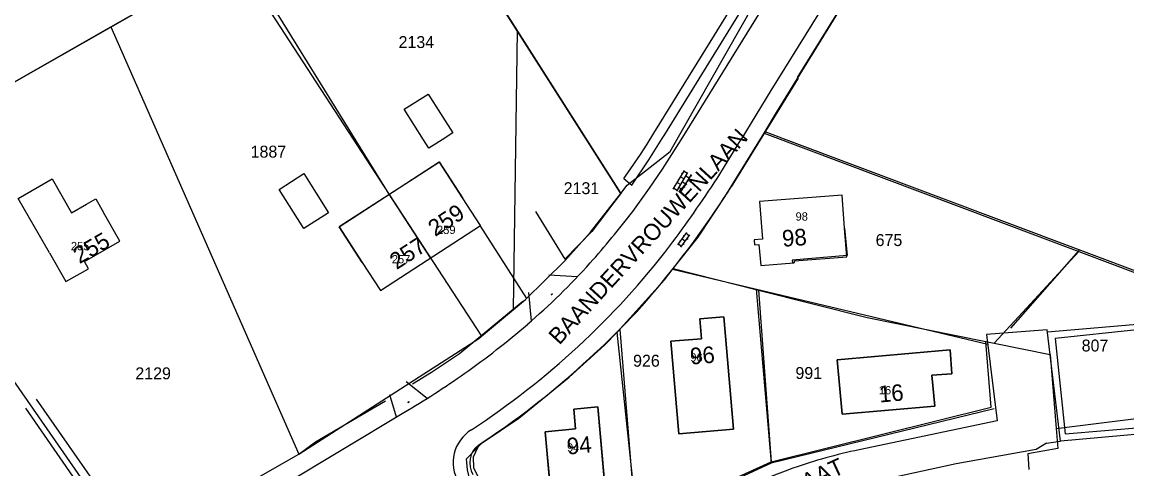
# Model space of a CAD drawing. Extents: x 148816 to 151297, y 399515 to 402500.
# Drawn here: x 150235.3 to 150401.6, y 401700.4 to 401767.7 of the extents above; entities that cross this region are included whole.
import ezdxf

# ---------------------------------------------------------------- set-up
doc = ezdxf.new("R2010")
doc.units = 0
for name, color, linetype in [('B01 Hoofdgebouw  [D] Norm', 7, 'Continuous'), ('B01 Hoofdgebouw  [T] Norm', 7, 'Continuous'), ('B01 hoofgebouw', 7, 'Continuous'), ('B02 Bijgebouw  [D] Norm', 7, 'Continuous'), ('G01 perceelsgrens', 7, 'Continuous'), ('G02 sectiegrens', 7, 'Continuous'), ('S02 Open verharding  Norm', 7, 'Continuous'), ('T04 Haag heg  [D] Gem', 7, 'Continuous'), ('T04 Haag heg  [D] Norm', 7, 'Continuous'), ('T09 Insteek water  [D] Norm', 7, 'Continuous'), ('T09 Insteek water  [T] Norm', 7, 'Continuous'), ('V00 Kant verharding algemeen  [T] Norm', 7, 'Continuous'), ('Z01 perceelnummer', 7, 'Continuous'), ('Z02 huisnummer', 7, 'Continuous'), ('Z02 Huisnummer  [Tekst] Norm', 7, 'Continuous'), ('Z06 straatnaam', 7, 'Continuous')]:
    doc.layers.add(name, color=color, linetype=linetype)

msp = doc.modelspace()

# ---------------------------------------------------------------- linework, layer by layer
at = {"layer": 'B01 Hoofdgebouw  [D] Norm'}
for p, q in [((150296.76, 401732.17), (150290.52, 401741.78)), ((150359.12, 401736.65), (150359.5, 401732.52)), ((150359.5, 401732.52), (150351.23, 401731.83)), ((150351.23, 401731.83), (150351.26, 401731.44))]:
    msp.add_line(p, q, dxfattribs=at)
for points in [[(150286.49, 401731.47), (150282.98, 401736.89), (150298.06, 401746.68), (150301.58, 401741.25)], [(150239.37, 401732.94), (150234.66, 401741.15), (150239.76, 401744.08), (150242.69, 401738.98), (150244.97, 401740.28), (150246.34, 401741.07), (150247.5, 401739.04)]]:
    msp.add_lwpolyline(points, dxfattribs=at)
at = {"layer": 'B01 Hoofdgebouw  [T] Norm'}
for p, q in [((150304.3, 401737.06), (150301.58, 401741.25)), ((150358.74, 401741.64), (150346.33, 401740.7)), ((150359.12, 401736.65), (150358.74, 401741.64)), ((150346.33, 401740.7), (150346.77, 401735.03)), ((150249.99, 401734.7), (150247.5, 401739.04)), ((150289.22, 401727.27), (150304.3, 401737.06)), ((150244.63, 401731.62), (150249.99, 401734.7)), ((150346.77, 401735.03), (150345.51, 401734.93)), ((150345.51, 401734.93), (150345.58, 401734.14)), ((150345.58, 401734.14), (150346.23, 401734.19)), ((150346.23, 401734.19), (150346.49, 401731.04)), ((150239.37, 401732.94), (150241.86, 401728.6)), ((150245.23, 401730.55), (150244.63, 401731.62)), ((150286.49, 401731.47), (150289.22, 401727.27)), ((150346.49, 401731.04), (150351.47, 401731.46)), ((150241.86, 401728.6), (150245.23, 401730.55)), ((150340.92, 401723.29), (150337.32, 401722.98)), ((150337.32, 401722.98), (150337.58, 401719.99)), ((150342.37, 401706.35), (150340.92, 401723.29)), ((150337.58, 401719.99), (150332.96, 401719.63)), ((150332.96, 401719.63), (150334.15, 401705.66)), ((150358.02, 401716.83), (150375.03, 401718.31)), ((150375.03, 401718.31), (150375.29, 401714.71)), ((150358.76, 401708.61), (150358.02, 401716.83)), ((150375.29, 401714.71), (150372.28, 401714.49)), ((150372.28, 401714.49), (150372.7, 401709.85)), ((150321.95, 401709.72), (150318.35, 401709.39)), ((150318.35, 401709.39), (150318.62, 401706.4)), ((150323.45, 401692.78), (150321.95, 401709.72)), ((150372.7, 401709.85), (150358.76, 401708.61)), ((150318.62, 401706.4), (150314.03, 401705.98)), ((150314.03, 401705.98), (150315.29, 401692.05)), ((150334.15, 401705.66), (150342.37, 401706.35))]:
    msp.add_line(p, q, dxfattribs=at)
at = {"layer": 'B01 hoofgebouw'}
for points in [[(150301.58, 401741.25), (150298.1, 401746.62), (150283.01, 401736.85), (150286.49, 401731.47)], [(150239.37, 401732.94), (150234.66, 401741.15), (150239.76, 401744.08), (150242.69, 401738.98), (150244.97, 401740.28), (150246.34, 401741.07), (150247.5, 401739.04)], [(150286.49, 401731.47), (150289.22, 401727.27), (150304.3, 401737.06), (150301.58, 401741.25)], [(150359.12, 401736.65), (150358.74, 401741.64), (150346.33, 401740.7), (150346.77, 401735.03), (150345.51, 401734.93), (150345.58, 401734.14), (150346.23, 401734.19), (150346.49, 401731.04), (150351.47, 401731.46)], [(150239.37, 401732.94), (150241.86, 401728.6), (150245.23, 401730.55), (150244.63, 401731.62), (150249.99, 401734.7), (150247.5, 401739.04)], [(150351.47, 401731.46), (150351.6, 401731.47), (150351.58, 401731.75), (150359.45, 401732.34), (150359.12, 401736.65)], [(150332.96, 401719.63), (150337.58, 401719.99), (150337.32, 401722.98), (150340.92, 401723.29), (150342.37, 401706.35), (150334.15, 401705.66), (150332.96, 401719.63)], [(150375.29, 401714.71), (150375.03, 401718.31), (150358.02, 401716.83), (150358.76, 401708.61), (150372.7, 401709.85), (150372.28, 401714.49), (150375.29, 401714.71)], [(150315.29, 401692.05), (150314.03, 401705.98), (150318.62, 401706.4), (150318.35, 401709.39), (150321.95, 401709.72), (150323.45, 401692.78), (150315.29, 401692.05)]]:
    msp.add_lwpolyline(points, dxfattribs=at)
at = {"layer": 'B02 Bijgebouw  [D] Norm'}
for points in [[(150295.71, 401750), (150292.81, 401754.6), (150296.42, 401756.88)], [(150296.42, 401756.88), (150300.11, 401751.01), (150298.51, 401750)], [(150298.51, 401750), (150296.51, 401748.74), (150295.71, 401750)]]:
    msp.add_lwpolyline(points, dxfattribs=at)
msp.add_lwpolyline([(150277.68, 401744.88), (150281.42, 401738.98), (150277.69, 401736.61), (150273.95, 401742.51)], close=True, dxfattribs=at)
at = {"layer": 'G01 perceelsgrens'}
for points in [[(150346.99, 401750.97), (150348.89, 401754.1), (150361.67, 401774.89), (150375.19, 401797.01), (150377.03, 401799.73), (150379.99, 401803.19), (150384.02, 401806.86), (150387.34, 401809.24), (150389.66, 401810.62), (150394.33, 401812.82), (150398.21, 401813), (150400.44, 401812.7), (150404.25, 401811.43), (150407.54, 401808.48), (150409.05, 401805.96), (150409.94, 401803.18), (150412, 401801.31)], [(150267.23, 401777.63), (150293.27, 401792.5), (150309.87, 401766.36)], [(150248.6, 401766.99), (150267.23, 401777.63)], [(150267.23, 401777.63), (150290.55, 401741.73), (150304.45, 401720.37)], [(150211.58, 401745.85), (150248.6, 401766.99)], [(150248.6, 401766.99), (150276.91, 401702.61)], [(150309.27, 401724.42), (150309.87, 401766.36)], [(150309.87, 401766.36), (150325.41, 401741.88)], [(150333.33, 401730.6), (150337.06, 401735.31), (150341.08, 401741.37), (150346.99, 401750.97)], [(150346.99, 401750.97), (150394.4, 401733.15)], [(150211.58, 401745.85), (150251.65, 401688.19)], [(150381.64, 401719.31), (150394.4, 401733.15)], [(150394.4, 401733.15), (150399.48, 401731.23), (150429.06, 401720.07)], [(150324.85, 401720.98), (150331.99, 401728.87), (150333.33, 401730.6)], [(150333.33, 401730.6), (150346.15, 401727.34)], [(150346.15, 401727.34), (150348.08, 401701.42)], [(150346.15, 401727.34), (150362.51, 401723.18), (150380.4, 401719.56)], [(150303.88, 401703.63), (150304.54, 401704.28), (150310.04, 401708.04), (150317.65, 401714.18), (150322.97, 401719.01), (150324.85, 401720.98)], [(150327.95, 401691.99), (150324.85, 401720.98)], [(150348.08, 401701.42), (150381.2, 401709.68), (150380.4, 401719.56)], [(150380.4, 401719.56), (150381.64, 401719.31)], [(150381.64, 401719.31), (150390.07, 401717.61), (150391.01, 401706.49)], [(150391.01, 401706.49), (150412.29, 401709.12), (150412.15, 401711.35), (150430.57, 401713.17)], [(150391.01, 401706.49), (150391.26, 401703.45), (150386.73, 401702.66), (150386.87, 401700.26)], [(150328.61, 401649.23), (150321.41, 401662.96), (150311.17, 401681.2), (150302.71, 401698.59), (150302.35, 401700.21), (150302.18, 401701.89), (150303.88, 401703.63)], [(150303.88, 401703.63), (150303.17, 401702.15), (150303.22, 401700.6), (150311.66, 401683.13), (150326.65, 401691.35), (150327.95, 401691.99)], [(150327.95, 401691.99), (150337.67, 401696.7), (150348.08, 401701.42)]]:
    msp.add_lwpolyline(points, dxfattribs=at)
at = {"layer": 'G02 sectiegrens'}
for points in [[(150325.41, 401741.88), (150326.4, 401743.14), (150332.86, 401748.23), (150349.74, 401777.94)], [(150309.27, 401724.42), (150311.05, 401725.92), (150317.01, 401731.76), (150320.84, 401736.07), (150325.41, 401741.88)], [(150304.45, 401720.37), (150309.27, 401724.42)], [(150276.91, 401702.61), (150304.02, 401720.02)], [(150304.02, 401720.02), (150304.45, 401720.37)], [(150251.65, 401688.19), (150254.33, 401689.66), (150276.91, 401702.61)]]:
    msp.add_lwpolyline(points, dxfattribs=at)
at = {"layer": 'S02 Open verharding  Norm'}
for p, q in [((150333.33, 401742.55), (150335.02, 401745.38)), ((150333.85, 401742.24), (150335.54, 401745.08)), ((150334.36, 401741.93), (150336.05, 401744.77)), ((150334.43, 401744.4), (150334.95, 401744.09)), ((150334.69, 401744.82), (150334.56, 401744.9)), ((150334.95, 401745.25), (150335.46, 401744.95)), ((150335.72, 401744.21), (150335.2, 401744.52)), ((150335.98, 401744.64), (150336.1, 401744.56)), ((150333.41, 401742.68), (150333.92, 401742.37)), ((150333.66, 401743.11), (150333.54, 401743.18)), ((150333.92, 401743.54), (150334.44, 401743.23)), ((150334.18, 401743.97), (150334.05, 401744.04)), ((150334.18, 401742.8), (150334.7, 401742.49)), ((150334.69, 401743.66), (150335.21, 401743.35)), ((150334.95, 401742.92), (150335.08, 401742.84)), ((150335.46, 401743.78), (150335.59, 401743.7)), ((150334.44, 401742.06), (150334.57, 401741.99)), ((150333.99, 401734.13), (150335.34, 401736)), ((150335.73, 401735.52), (150335.25, 401735.87)), ((150334.56, 401733.9), (150334.07, 401734.26)), ((150334.25, 401734.75), (150334.37, 401734.66)), ((150334.47, 401733.78), (150335.82, 401735.64)), ((150334.66, 401735.07), (150335.15, 401734.71)), ((150334.83, 401735.56), (150334.95, 401735.47)), ((150334.85, 401734.31), (150334.97, 401734.22)), ((150335.44, 401735.12), (150335.56, 401735.03)), ((150314.92, 401726.63), (150315.08, 401726.79)), ((150314.97, 401726.6), (150314.93, 401726.64)), ((150314.95, 401726.69), (150314.96, 401726.68)), ((150314.96, 401726.59), (150315.12, 401726.75)), ((150315, 401726.71), (150315.04, 401726.67)), ((150315.01, 401726.63), (150315.02, 401726.62)), ((150315.03, 401726.76), (150315.04, 401726.74)), ((150315.11, 401726.74), (150315.07, 401726.78)), ((150315.08, 401726.7), (150315.09, 401726.69)), ((150293.35, 401710.42), (150293.54, 401710.55)), ((150293.4, 401710.38), (150293.37, 401710.43)), ((150293.39, 401710.37), (150293.58, 401710.5)), ((150293.4, 401710.47), (150293.41, 401710.46)), ((150293.44, 401710.41), (150293.45, 401710.39)), ((150293.45, 401710.48), (150293.48, 401710.43)), ((150293.48, 401710.52), (150293.49, 401710.51)), ((150293.52, 401710.46), (150293.53, 401710.45)), ((150293.57, 401710.49), (150293.53, 401710.54))]:
    msp.add_line(p, q, dxfattribs=at)
at = {"layer": 'T04 Haag heg  [D] Gem'}
for p, q in [((150290.52, 401741.78), (150268.11, 401778.13)), ((150350.34, 401750), (150347.14, 401751.21)), ((150430.12, 401719.93), (150350.34, 401750)), ((150312.59, 401739.18), (150317, 401731.97)), ((150394.38, 401733.32), (150384.12, 401721.59)), ((150333.21, 401730.46), (150380.68, 401719.19)), ((150345.82, 401727.46), (150348.09, 401701.22)), ((150325.26, 401721.39), (150327.68, 401691.77)), ((150403.12, 401721.35), (150390.85, 401720.03)), ((150392.35, 401705.66), (150404.28, 401706.67)), ((150404.53, 401705.73), (150391.63, 401704.56))]:
    msp.add_line(p, q, dxfattribs=at)
for points in [[(150325.41, 401741.88), (150293.27, 401792.5), (150267.23, 401777.63), (150211.58, 401745.85)], [(150248.6, 401766.99), (150276.91, 401702.61)], [(150325.41, 401741.88), (150324.76, 401742.9)], [(150325.48, 401741.98), (150324.76, 401741.03)], [(150304.17, 401737.09), (150311.22, 401726.07)]]:
    msp.add_lwpolyline(points, dxfattribs=at)
at = {"layer": 'T04 Haag heg  [D] Norm'}
for p, q in [((150390.85, 401720.03), (150392.35, 401705.66)), ((150279.42, 401704.45), (150289.96, 401710.65))]:
    msp.add_line(p, q, dxfattribs=at)
for points in [[(150325.48, 401741.98), (150321.05, 401736.17), (150317, 401731.97)], [(150310.65, 401725.61), (150301.15, 401717.74), (150296.92, 401714.89), (150294.03, 401713.14)], [(150381.66, 401709.44), (150348.09, 401701.22), (150327.68, 401691.77), (150311.61, 401683.5)], [(150276.91, 401702.61), (150279.42, 401704.45)]]:
    msp.add_lwpolyline(points, dxfattribs=at)
at = {"layer": 'T09 Insteek water  [D] Norm'}
for p, q in [((150330.4, 401750.98), (150331.3, 401752.44)), ((150331.67, 401750.18), (150332.03, 401750.77))]:
    msp.add_line(p, q, dxfattribs=at)
for points in [[(150331.3, 401752.44), (150342.55, 401770.64)], [(150332.03, 401750.77), (150343.87, 401769.92)], [(150328.38, 401747.79), (150329.38, 401749.35), (150330.4, 401750.98)], [(150329.62, 401746.95), (150330.65, 401748.55), (150331.67, 401750.18)], [(150325.86, 401744.13), (150326.49, 401745), (150328.38, 401747.79)], [(150327.06, 401743.17), (150329.62, 401746.95)]]:
    msp.add_lwpolyline(points, dxfattribs=at)
at = {"layer": 'T09 Insteek water  [T] Norm'}
msp.add_line((150325.86, 401744.13), (150327.06, 401743.17), dxfattribs=at)
msp.add_lwpolyline([(150237.38, 401710.88), (150252.29, 401689.46), (150269.13, 401699.25), (150270.2, 401698.72), (150270.17, 401697.32), (150251.26, 401686.18), (150249.99, 401688.01), (150250.44, 401688.36), (150235.81, 401709.53)], dxfattribs=at)
at = {"layer": 'V00 Kant verharding algemeen  [T] Norm'}
for p, q in [((150333.8, 401748.87), (150334.49, 401750)), ((150333.8, 401748.87), (150334.49, 401750)), ((150339.91, 401744.16), (150343.48, 401750)), ((150346.39, 401750), (150342.04, 401742.89)), ((150325.86, 401744.13), (150327.06, 401743.17)), ((150389.63, 401721.34), (150380.5, 401720.61)), ((150391.63, 401704.56), (150389.63, 401721.34)), ((150380.5, 401720.61), (150382.12, 401707.64)), ((150382.12, 401707.64), (150361.3, 401703.25)), ((150389.55, 401704.23), (150387.98, 401703.28)), ((150389.55, 401704.23), (150391.63, 401704.56)), ((150387.98, 401703.28), (150375.93, 401701.15)), ((150375.93, 401701.15), (150361.88, 401698.08))]:
    msp.add_line(p, q, dxfattribs=at)
for points in [[(150334.49, 401750), (150369.3, 401806.31), (150371.74, 401810.63), (150374.14, 401815.15), (150375.53, 401817.86)], [(150373.96, 401799.47), (150368.57, 401790.69), (150358.3, 401774.05), (150348.04, 401757.42), (150343.48, 401750)], [(150377.01, 401799.9), (150371.91, 401791.61), (150351.97, 401759.36), (150352.11, 401759.27), (150346.39, 401750)], [(150331.7, 401745.57), (150332.76, 401747.21), (150333.8, 401748.87)], [(150327.23, 401739.2), (150329.76, 401742.71), (150331.7, 401745.57)], [(150318.86, 401729.32), (150314.56, 401729.59)], [(150311.52, 401726.98), (150311.94, 401722.67)], [(150430.37, 401719.17), (150422.41, 401717.6), (150421.21, 401720.65), (150420.65, 401721.76), (150419.58, 401722.67), (150418.39, 401723.12), (150417.37, 401723.33), (150416.08, 401723.25), (150389.67, 401721.01)], [(150293.12, 401713.56), (150296.25, 401711.05)], [(150291.63, 401708.19), (150290.61, 401711.56)], [(150246.79, 401681.23), (150292.76, 401708.87)]]:
    msp.add_lwpolyline(points, dxfattribs=at)
for centre, radius, start, end in [((150187.43, 401843.14), 181.79, 323.1049, 327.0111), ((150224.73, 401816.8), 138.65, 320.8266, 327.7894), ((150229.74, 401813.29), 122.45, 318.0412, 322.7658), ((150239.84, 401804.85), 116.89, 312.6154, 322.692), ((150244.45, 401799.75), 102.46, 310.7534, 318.1677), ((150253.14, 401792.45), 101.25, 311.138, 321.3505), ((150228.88, 401818.17), 126.58, 305.2406, 310.6539), ((150234.18, 401810.63), 124.98, 303.3844, 312.7301), ((150233.82, 401810.6), 127.66, 303.3345, 312.3099), ((150226.99, 401820.58), 129.64, 300.4864, 305.3053), ((150305.99, 401701.32), 5.82, 121.577, 211.0663), ((150306.03, 401701.29), 3.37, 127.7249, 211.5058), ((150378.34, 401622.49), 82.54, 101.9164, 109.0894), ((150405.32, 401555.52), 154.69, 110.4183, 117.9514)]:
    msp.add_arc(centre, radius, start, end, dxfattribs=at)

# ---------------------------------------------------------------- texts
at = {"layer": 'Z01 perceelnummer'}
for s, p in [('2134', (150291.95, 401763.82)), ('1887', (150269.67, 401747.3)), ('2131', (150316.82, 401741.79)), ('675', (150363.8, 401733.97)), ('807', (150394.83, 401718.07)), ('926', (150327.27, 401715.78)), ('2129', (150252.31, 401713.88)), ('991', (150351.72, 401713.93))]:
    msp.add_text(s, height=1.8, dxfattribs=at).set_placement(p)
at = {"layer": 'Z02 huisnummer'}
for s, rotation, p in [('259', 33.0071, (150297.45, 401735.31)), ('255', 30.079, (150243.89, 401731.22)), ('98', 4.3592, (150349.8, 401733.85)), ('257', 33.0383, (150291.66, 401730.34)), ('96', 4.4734, (150335.95, 401716.1)), ('16', 5.1062, (150364.4, 401710.37)), ('94', 5.2204, (150317.42, 401702.52))]:
    msp.add_text(s, height=2.5, rotation=rotation, dxfattribs=at).set_placement(p)
at = {"layer": 'Z02 Huisnummer  [Tekst] Norm'}
for s, p in [('98', (150351.74, 401737.8)), ('259', (150297.74, 401735.78)), ('255', (150242.6, 401733.34)), ('257', (150290.93, 401731.36)), ('96', (150335.89, 401716.55)), ('16', (150364.27, 401711.61)), ('94', (150317.32, 401702.97))]:
    msp.add_text(s, height=1.25, dxfattribs=at).set_placement(p)
at = {"layer": 'Z06 straatnaam'}
for s, rotation, p in [('BAANDERVROUWENLAAN', 47.5529, (150316.16, 401718.95)), ('POOLSESTRAAT', 24.7711, (150334.83, 401688.55))]:
    msp.add_text(s, height=2.5, rotation=rotation, dxfattribs=at).set_placement(p)

doc.saveas('drawing.dxf')
